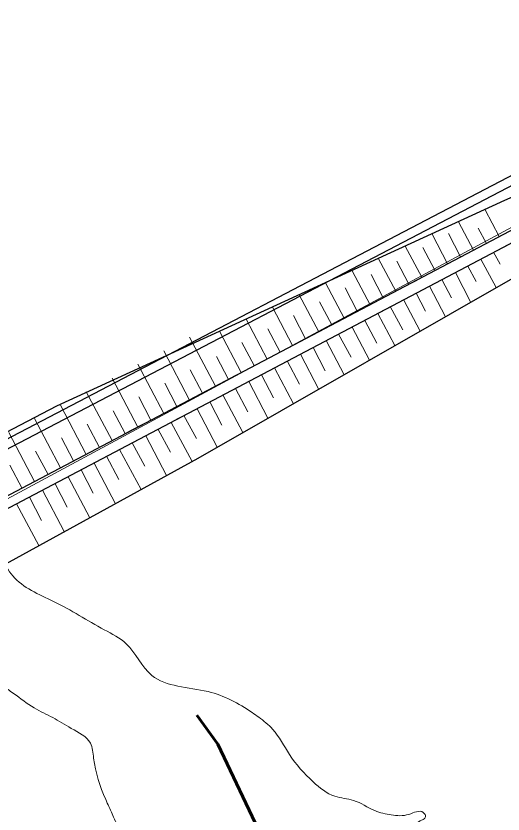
# Model space of a CAD drawing. Extents: x 553962 to 842807, y 8883888 to 9032388.
# Drawn here: x 798974.2 to 799078.9, y 9019998.8 to 9020170.4 of the extents above; entities that cross this region are included whole.
import ezdxf

# ---------------------------------------------------------------- set-up
doc = ezdxf.new("R2010")
doc.units = 0
doc.header["$LTSCALE"] = 200
doc.linetypes.add('LONG_DASH_SHORT_DASH', pattern=[9.9, 6, -1.2, 1.5, -1.2])
doc.layers.add('1', color=7, linetype='Continuous', lineweight=13)

msp = doc.modelspace()

# ---------------------------------------------------------------- linework, layer by layer
at = {"layer": '1', "lineweight": 25}
for p, q in [((799146.4, 9020170.4), (798720.3, 9019947.7)), ((799146.4, 9020170.4), (798720.3, 9019947.7)), ((798721.2, 9019946), (799147.3, 9020168.7)), ((798721.2, 9019946), (799147.3, 9020168.7)), ((799160, 9020166.1), (798747.1, 9019948.4)), ((799160, 9020166.1), (798747.1, 9019948.4)), ((798748.2, 9019946.2), (799161.1, 9020164)), ((798748.2, 9019946.2), (799161.1, 9020164))]:
    msp.add_line(p, q, dxfattribs=at)
at = {"layer": '1'}
for p, q in [((799159.9, 9020167.5), (798754.2, 9019949.2)), ((799159.9, 9020167.5), (798754.2, 9019949.2)), ((799078.1, 9020123), (799075.1, 9020128.7)), ((799078.1, 9020123), (799075.1, 9020128.7)), ((799072.6, 9020120), (799069.4, 9020126.1)), ((799072.6, 9020120), (799069.4, 9020126.1)), ((799075.4, 9020121.5), (799073.6, 9020124.8)), ((799075.4, 9020121.5), (799073.6, 9020124.8)), ((799082.3, 9020125.2), (799076.7, 9020122.2)), ((799082.3, 9020125.2), (799076.7, 9020122.2)), ((799067, 9020117.1), (799063.7, 9020123.5)), ((799067, 9020117.1), (799063.7, 9020123.5)), ((799069.8, 9020118.6), (799067.2, 9020123.6)), ((799069.8, 9020118.6), (799067.2, 9020123.6)), ((799076.7, 9020122.2), (799071.2, 9020119.3)), ((799076.7, 9020122.2), (799071.2, 9020119.3)), ((799075.6, 9020118.9), (799081.1, 9020121.8)), ((799075.6, 9020118.9), (799081.1, 9020121.8)), ((799061.5, 9020114.2), (799057.9, 9020120.9)), ((799061.5, 9020114.2), (799057.9, 9020120.9)), ((799064.3, 9020115.7), (799061.7, 9020120.6)), ((799064.3, 9020115.7), (799061.7, 9020120.6)), ((799076.9, 9020119.6), (799078.3, 9020117)), ((799076.9, 9020119.6), (799078.3, 9020117)), ((799055.9, 9020111.2), (799052.2, 9020118.2)), ((799055.9, 9020111.2), (799052.2, 9020118.2)), ((799071.2, 9020119.3), (799065.6, 9020116.4)), ((799071.2, 9020119.3), (799065.6, 9020116.4)), ((799070, 9020115.9), (799075.6, 9020118.9)), ((799070, 9020115.9), (799075.6, 9020118.9)), ((799074.2, 9020118.1), (799077.5, 9020112)), ((799074.2, 9020118.1), (799077.5, 9020112)), ((799058.7, 9020112.7), (799056.1, 9020117.7)), ((799058.7, 9020112.7), (799056.1, 9020117.7)), ((799065.6, 9020116.4), (799060.1, 9020113.4)), ((799065.6, 9020116.4), (799060.1, 9020113.4)), ((799071.4, 9020116.6), (799073.2, 9020113.3)), ((799071.4, 9020116.6), (799073.2, 9020113.3)), ((799050.4, 9020108.3), (799046.5, 9020115.6)), ((799050.4, 9020108.3), (799046.5, 9020115.6)), ((799053.2, 9020109.8), (799050.6, 9020114.8)), ((799053.2, 9020109.8), (799050.6, 9020114.8)), ((799064.5, 9020113), (799070, 9020115.9)), ((799064.5, 9020113), (799070, 9020115.9)), ((799068.7, 9020115.2), (799072, 9020108.8)), ((799068.7, 9020115.2), (799072, 9020108.8)), ((799044.8, 9020105.4), (799040.8, 9020113)), ((799044.8, 9020105.4), (799040.8, 9020113)), ((799060.1, 9020113.4), (799054.5, 9020110.5)), ((799060.1, 9020113.4), (799054.5, 9020110.5)), ((799058.9, 9020110.1), (799064.5, 9020113)), ((799058.9, 9020110.1), (799064.5, 9020113)), ((799065.8, 9020113.7), (799067.9, 9020109.8)), ((799065.8, 9020113.7), (799067.9, 9020109.8)), ((799047.6, 9020106.9), (799045, 9020111.9)), ((799047.6, 9020106.9), (799045, 9020111.9)), ((799063.1, 9020112.3), (799066.6, 9020105.7)), ((799063.1, 9020112.3), (799066.6, 9020105.7)), ((799039.3, 9020102.5), (799035.1, 9020110.4)), ((799039.3, 9020102.5), (799035.1, 9020110.4)), ((799054.5, 9020110.5), (799049, 9020107.6)), ((799054.5, 9020110.5), (799049, 9020107.6)), ((799053.4, 9020107.2), (799058.9, 9020110.1)), ((799053.4, 9020107.2), (799058.9, 9020110.1)), ((799057.6, 9020109.3), (799061.1, 9020102.6)), ((799057.6, 9020109.3), (799061.1, 9020102.6)), ((799060.3, 9020110.8), (799062.3, 9020106.9)), ((799060.3, 9020110.8), (799062.3, 9020106.9)), ((799033.7, 9020099.5), (799029.4, 9020107.8)), ((799033.7, 9020099.5), (799029.4, 9020107.8)), ((799042.1, 9020104), (799039.5, 9020108.9)), ((799042.1, 9020104), (799039.5, 9020108.9)), ((799049, 9020107.6), (799043.4, 9020104.7)), ((799049, 9020107.6), (799043.4, 9020104.7)), ((799054.7, 9020107.9), (799057.4, 9020102.9)), ((799054.7, 9020107.9), (799057.4, 9020102.9)), ((799036.5, 9020101), (799033.9, 9020106)), ((799036.5, 9020101), (799033.9, 9020106)), ((799047.8, 9020104.2), (799053.4, 9020107.2)), ((799047.8, 9020104.2), (799053.4, 9020107.2)), ((799052, 9020106.4), (799055.7, 9020099.5)), ((799052, 9020106.4), (799055.7, 9020099.5)), ((799028.2, 9020096.6), (799023.7, 9020105.2)), ((799028.2, 9020096.6), (799023.7, 9020105.2)), ((799043.4, 9020104.7), (799037.9, 9020101.7)), ((799043.4, 9020104.7), (799037.9, 9020101.7)), ((799042.3, 9020101.3), (799047.8, 9020104.2)), ((799042.3, 9020101.3), (799047.8, 9020104.2)), ((799049.2, 9020104.9), (799051.8, 9020100)), ((799049.2, 9020104.9), (799051.8, 9020100)), ((799022.6, 9020093.7), (799018, 9020102.6)), ((799022.6, 9020093.7), (799018, 9020102.6)), ((799031, 9020098.1), (799028.4, 9020103.1)), ((799031, 9020098.1), (799028.4, 9020103.1)), ((799046.5, 9020103.5), (799050.2, 9020096.4)), ((799046.5, 9020103.5), (799050.2, 9020096.4)), ((799017.1, 9020090.8), (799011.5, 9020101.3)), ((799017.1, 9020090.8), (799011.5, 9020101.3)), ((799037.9, 9020101.7), (799032.3, 9020098.8)), ((799037.9, 9020101.7), (799032.3, 9020098.8)), ((799036.7, 9020098.4), (799042.3, 9020101.3)), ((799036.7, 9020098.4), (799042.3, 9020101.3)), ((799040.9, 9020100.6), (799044.8, 9020093.2)), ((799040.9, 9020100.6), (799044.8, 9020093.2)), ((799043.6, 9020102), (799046.3, 9020097)), ((799043.6, 9020102), (799046.3, 9020097)), ((799025.4, 9020095.2), (799022.8, 9020100.2)), ((799025.4, 9020095.2), (799022.8, 9020100.2)), ((799038.1, 9020099.1), (799040.7, 9020094.1)), ((799038.1, 9020099.1), (799040.7, 9020094.1)), ((799011.5, 9020087.8), (799006, 9020098.4)), ((799011.5, 9020087.8), (799006, 9020098.4)), ((799019.9, 9020092.2), (799017.3, 9020097.2)), ((799019.9, 9020092.2), (799017.3, 9020097.2)), ((799032.3, 9020098.8), (799026.8, 9020095.9)), ((799032.3, 9020098.8), (799026.8, 9020095.9)), ((799031.2, 9020095.5), (799036.7, 9020098.4)), ((799031.2, 9020095.5), (799036.7, 9020098.4)), ((799035.4, 9020097.7), (799039.3, 9020090.1)), ((799035.4, 9020097.7), (799039.3, 9020090.1)), ((799006, 9020084.9), (799000.4, 9020095.5)), ((799006, 9020084.9), (799000.4, 9020095.5)), ((799026.8, 9020095.9), (799021.2, 9020093)), ((799026.8, 9020095.9), (799021.2, 9020093)), ((799025.6, 9020092.5), (799031.2, 9020095.5)), ((799025.6, 9020092.5), (799031.2, 9020095.5)), ((799032.5, 9020096.2), (799035.2, 9020091.2)), ((799032.5, 9020096.2), (799035.2, 9020091.2)), ((799014.3, 9020089.3), (799011.7, 9020094.3)), ((799014.3, 9020089.3), (799011.7, 9020094.3)), ((799029.8, 9020094.7), (799033.9, 9020087)), ((799029.8, 9020094.7), (799033.9, 9020087)), ((799000.4, 9020082), (798994.9, 9020092.5)), ((799000.4, 9020082), (798994.9, 9020092.5)), ((799021.2, 9020093), (799015.7, 9020090)), ((799021.2, 9020093), (799015.7, 9020090)), ((799020.1, 9020089.6), (799025.6, 9020092.5)), ((799020.1, 9020089.6), (799025.6, 9020092.5)), ((799027, 9020093.2), (799029.6, 9020088.3)), ((799027, 9020093.2), (799029.6, 9020088.3)), ((799008.8, 9020086.4), (799006.2, 9020091.4)), ((799008.8, 9020086.4), (799006.2, 9020091.4)), ((799021.4, 9020090.3), (799024.1, 9020085.3)), ((799021.4, 9020090.3), (799024.1, 9020085.3)), ((799024.3, 9020091.8), (799028.4, 9020083.9)), ((799024.3, 9020091.8), (799028.4, 9020083.9)), ((798994.9, 9020079.1), (798989.3, 9020089.6)), ((798994.9, 9020079.1), (798989.3, 9020089.6)), ((799015.7, 9020090), (799010.1, 9020087.1)), ((799015.7, 9020090), (799010.1, 9020087.1)), ((799014.6, 9020086.7), (799020.1, 9020089.6)), ((799014.6, 9020086.7), (799020.1, 9020089.6)), ((799018.7, 9020088.9), (799023, 9020080.8)), ((799018.7, 9020088.9), (799023, 9020080.8)), ((799003.2, 9020083.5), (799000.6, 9020088.5)), ((799003.2, 9020083.5), (799000.6, 9020088.5)), ((799010.1, 9020087.1), (799004.6, 9020084.2)), ((799010.1, 9020087.1), (799004.6, 9020084.2)), ((799015.9, 9020087.4), (799018.5, 9020082.4)), ((799015.9, 9020087.4), (799018.5, 9020082.4)), ((798989.3, 9020076.1), (798983.8, 9020086.7)), ((798989.3, 9020076.1), (798983.8, 9020086.7)), ((798997.7, 9020080.6), (798995.1, 9020085.5)), ((798997.7, 9020080.6), (798995.1, 9020085.5)), ((799009, 9020083.8), (799014.6, 9020086.7)), ((799009, 9020083.8), (799014.6, 9020086.7)), ((799013.2, 9020085.9), (799017.5, 9020077.7)), ((799013.2, 9020085.9), (799017.5, 9020077.7)), ((798983.8, 9020073.2), (798978.2, 9020083.8)), ((798983.8, 9020073.2), (798978.2, 9020083.8)), ((799004.6, 9020084.2), (798999, 9020081.3)), ((799004.6, 9020084.2), (798999, 9020081.3)), ((799003.5, 9020080.8), (799009, 9020083.8)), ((799003.5, 9020080.8), (799009, 9020083.8)), ((799010.3, 9020084.5), (799013, 9020079.5)), ((799010.3, 9020084.5), (799013, 9020079.5)), ((798992.2, 9020077.6), (798989.5, 9020082.6)), ((798992.2, 9020077.6), (798989.5, 9020082.6)), ((799007.6, 9020083), (799012.1, 9020074.6)), ((799007.6, 9020083), (799012.1, 9020074.6)), ((798978.2, 9020070.3), (798972.7, 9020080.8)), ((798978.2, 9020070.3), (798972.7, 9020080.8)), ((798999, 9020081.3), (798993.5, 9020078.3)), ((798999, 9020081.3), (798993.5, 9020078.3)), ((798997.9, 9020077.9), (799003.5, 9020080.8)), ((798997.9, 9020077.9), (799003.5, 9020080.8)), ((799002.1, 9020080.1), (799006.6, 9020071.6)), ((799002.1, 9020080.1), (799006.6, 9020071.6)), ((799004.8, 9020081.5), (799007.4, 9020076.6)), ((799004.8, 9020081.5), (799007.4, 9020076.6)), ((798986.6, 9020074.7), (798984, 9020079.7)), ((798986.6, 9020074.7), (798984, 9020079.7)), ((798993.5, 9020078.3), (798987.9, 9020075.4)), ((798993.5, 9020078.3), (798987.9, 9020075.4)), ((798999.2, 9020078.6), (799001.9, 9020073.6)), ((798999.2, 9020078.6), (799001.9, 9020073.6)), ((798981.1, 9020071.8), (798978.4, 9020076.8)), ((798981.1, 9020071.8), (798978.4, 9020076.8)), ((798992.3, 9020075), (798997.9, 9020077.9)), ((798992.3, 9020075), (798997.9, 9020077.9)), ((798996.5, 9020077.2), (799001.1, 9020068.6)), ((798996.5, 9020077.2), (799001.1, 9020068.6)), ((798987.9, 9020075.4), (798982.4, 9020072.5)), ((798987.9, 9020075.4), (798982.4, 9020072.5)), ((798986.8, 9020072), (798992.3, 9020075)), ((798986.8, 9020072), (798992.3, 9020075)), ((798993.7, 9020075.7), (798996.3, 9020070.7)), ((798993.7, 9020075.7), (798996.3, 9020070.7)), ((798975.5, 9020068.8), (798972.9, 9020073.8)), ((798975.5, 9020068.8), (798972.9, 9020073.8)), ((798991, 9020074.2), (798995.6, 9020065.5)), ((798991, 9020074.2), (798995.6, 9020065.5)), ((798982.4, 9020072.5), (798976.8, 9020069.6)), ((798982.4, 9020072.5), (798976.8, 9020069.6)), ((798981.2, 9020069.1), (798986.8, 9020072)), ((798981.2, 9020069.1), (798986.8, 9020072)), ((798988.2, 9020072.8), (798990.8, 9020067.8)), ((798988.2, 9020072.8), (798990.8, 9020067.8)), ((798982.6, 9020069.8), (798985.2, 9020064.8)), ((798982.6, 9020069.8), (798985.2, 9020064.8)), ((798985.4, 9020071.3), (798990.1, 9020062.5)), ((798985.4, 9020071.3), (798990.1, 9020062.5)), ((798976.8, 9020069.6), (798971.3, 9020066.6)), ((798976.8, 9020069.6), (798971.3, 9020066.6)), ((798975.7, 9020066.2), (798981.2, 9020069.1)), ((798975.7, 9020066.2), (798981.2, 9020069.1)), ((798979.9, 9020068.4), (798984.6, 9020059.5)), ((798979.9, 9020068.4), (798984.6, 9020059.5)), ((798977.1, 9020066.9), (798979.7, 9020061.9)), ((798977.1, 9020066.9), (798979.7, 9020061.9)), ((798970.2, 9020063.3), (798975.7, 9020066.2)), ((798970.2, 9020063.3), (798975.7, 9020066.2)), ((798974.3, 9020065.5), (798979.1, 9020056.5)), ((798974.3, 9020065.5), (798979.1, 9020056.5))]:
    msp.add_line(p, q, dxfattribs=at)
at = {"layer": '1', "lineweight": 25}
for points in [[(799160, 9020166.1), (799079.3, 9020130.7), (798982.9, 9020086.5), (798951.7, 9020070.2), (798938.1, 9020063.9), (798894.2, 9020037.7), (798854.7, 9020015), (798785.5, 9019976.5), (798747.1, 9019948.4)], [(799160, 9020166.1), (799079.3, 9020130.7), (798982.9, 9020086.5), (798951.7, 9020070.2), (798938.1, 9020063.9), (798894.2, 9020037.7), (798854.7, 9020015), (798785.5, 9019976.5), (798747.1, 9019948.4)], [(798748.2, 9019946.2), (798785.1, 9019955.3), (798864.7, 9019997.9), (798937.9, 9020033.9), (799013.4, 9020075.3), (799085.6, 9020116.6), (799161.1, 9020164)], [(798748.2, 9019946.2), (798785.1, 9019955.3), (798864.7, 9019997.9), (798937.9, 9020033.9), (799013.4, 9020075.3), (799085.6, 9020116.6), (799161.1, 9020164)]]:
    msp.add_lwpolyline(points, dxfattribs=at)
at = {"layer": '1', "linetype": 'LONG_DASH_SHORT_DASH', "lineweight": 60}
msp.add_lwpolyline([(799013.1, 9020020), (799017.6, 9020013.8), (799043.6, 9019959.3), (799060.1, 9019934.3), (799076.4, 9019918.7), (799106.7, 9019894.9), (799123.3, 9019886.2), (799176.5, 9019838.2), (799187.3, 9019825.9), (799204.6, 9019797.6), (799209.8, 9019783.8), (799224.9, 9019710.8), (799224.5, 9019700.7), (799224.3, 9019699.7)], dxfattribs=at)
at = {"layer": '1'}
for points in [[(799073.2, 9019942.6), (799074.4, 9019944.1), (799075.2, 9019947.1), (799074.1, 9019948.8), (799069.4, 9019948.2), (799066.2, 9019952.2), (799061.5, 9019960.1), (799058.2, 9019964.5), (799053.6, 9019971.3), (799052.1, 9019976.3), (799053.1, 9019980.1), (799055.5, 9019980.6), (799056.6, 9019983.1), (799058, 9019986.3), (799058.4, 9019990.6), (799058.4, 9019993.1), (799059.1, 9019994.8), (799061.1, 9019997.3), (799061.8, 9019997.6), (799062.3, 9019998.2), (799061.8, 9019999.1), (799058.7, 9019998.7), (799054.9, 9019998.6), (799051.4, 9019999.5), (799046.8, 9020001.7), (799042.8, 9020002.6), (799038.1, 9020005.7), (799033, 9020011.6), (799029.4, 9020017), (799026.4, 9020019.6), (799025, 9020020.6), (799015.5, 9020025.1), (799003.4, 9020028.6), (798997.9, 9020035.4), (798993.2, 9020038.4), (798982.3, 9020044.5), (798973.5, 9020050), (798972.2, 9020051.8)], [(799073.2, 9019942.6), (799074.4, 9019944.1), (799075.2, 9019947.1), (799074.1, 9019948.8), (799069.4, 9019948.2), (799066.2, 9019952.2), (799061.5, 9019960.1), (799058.2, 9019964.5), (799053.6, 9019971.3), (799052.1, 9019976.3), (799053.1, 9019980.1), (799055.5, 9019980.6), (799056.6, 9019983.1), (799058, 9019986.3), (799058.4, 9019990.6), (799058.4, 9019993.1), (799059.1, 9019994.8), (799061.1, 9019997.3), (799061.8, 9019997.6), (799062.3, 9019998.2), (799061.8, 9019999.1), (799058.7, 9019998.7), (799054.9, 9019998.6), (799051.4, 9019999.5), (799046.8, 9020001.7), (799042.8, 9020002.6), (799038.1, 9020005.7), (799033, 9020011.6), (799029.4, 9020017), (799026.4, 9020019.6), (799025, 9020020.6), (799015.5, 9020025.1), (799003.4, 9020028.6), (798997.9, 9020035.4), (798993.2, 9020038.4), (798982.3, 9020044.5), (798973.5, 9020050), (798972.2, 9020051.8)], [(798937.5, 9020034.6), (798944.8, 9020031.3), (798948.7, 9020030.3), (798953.1, 9020029.7), (798958, 9020030.1), (798961.9, 9020029.7), (798967.1, 9020028.1), (798971, 9020026.4), (798973.7, 9020024.7), (798978.1, 9020021.6), (798982.1, 9020019.5), (798986.1, 9020017.2), (798990.2, 9020014), (798990.9, 9020010.8), (798993.5, 9020001.9), (798994.9, 9019998.8), (798996.3, 9019996), (798999.1, 9019993.3), (799001.1, 9019990.2), (799001.1, 9019988.9), (798999.9, 9019984.6), (799000.2, 9019982.2), (799001.6, 9019980.1), (799004.9, 9019977.7), (799009.3, 9019974.4), (799010.9, 9019968.8), (799011.5, 9019965.4), (799013, 9019961.2), (799015.6, 9019955.8), (799017.9, 9019953.6), (799019.5, 9019948.6), (799021.2, 9019946.3), (799021.3, 9019943.3), (799021, 9019940.3), (799018.8, 9019938.8), (799016.2, 9019937.7), (799015.3, 9019934.8), (799013.1, 9019930.8), (799009.4, 9019932.3), (799006.9, 9019933.3), (799002.1, 9019934.3), (798998.7, 9019936.3), (798997, 9019937.4), (798995.8, 9019940.1), (798995.3, 9019942.3), (798991.8, 9019941.2), (798988, 9019938.7), (798988.8, 9019937.4), (798997.7, 9019930.8), (798999.3, 9019926.4), (798999.4, 9019919.8), (798999.5, 9019915.1), (799000.3, 9019911.2), (799000.5, 9019909.9), (799000.6, 9019907), (798999.2, 9019906), (798994.2, 9019906), (798989.9, 9019907.2), (798983.1, 9019909.2), (798979.8, 9019911.6), (798974.6, 9019915.9), (798970.4, 9019918.1), (798964.4, 9019920.4), (798959.2, 9019923.7), (798954.7, 9019927.4), (798945.1, 9019935), (798936.6, 9019939.9), (798930.9, 9019944.2), (798925.4, 9019946.4), (798920.6, 9019947), (798917.3, 9019947.5), (798914.2, 9019946.5), (798911.8, 9019946.9), (798908.6, 9019947.9), (798906.7, 9019949.4), (798905.7, 9019949.4), (798905.2, 9019948.5), (798905, 9019945.3), (798905.5, 9019943.2), (798909.8, 9019942.2), (798913.1, 9019942.2), (798918, 9019941.6), (798922.4, 9019939.8), (798931.7, 9019932.1), (798933.6, 9019931.1), (798935.4, 9019930.5), (798938, 9019929.7), (798939.8, 9019929.1), (798945, 9019926.5), (798949.7, 9019922.3), (798951, 9019920.2)], [(798937.5, 9020034.6), (798944.8, 9020031.3), (798948.7, 9020030.3), (798953.1, 9020029.7), (798958, 9020030.1), (798961.9, 9020029.7), (798967.1, 9020028.1), (798971, 9020026.4), (798973.7, 9020024.7), (798978.1, 9020021.6), (798982.1, 9020019.5), (798986.1, 9020017.2), (798990.2, 9020014), (798990.9, 9020010.8), (798993.5, 9020001.9), (798994.9, 9019998.8), (798996.3, 9019996), (798999.1, 9019993.3), (799001.1, 9019990.2), (799001.1, 9019988.9), (798999.9, 9019984.6), (799000.2, 9019982.2), (799001.6, 9019980.1), (799004.9, 9019977.7), (799009.3, 9019974.4), (799010.9, 9019968.8), (799011.5, 9019965.4), (799013, 9019961.2), (799015.6, 9019955.8), (799017.9, 9019953.6), (799019.5, 9019948.6), (799021.2, 9019946.3), (799021.3, 9019943.3), (799021, 9019940.3), (799018.8, 9019938.8), (799016.2, 9019937.7), (799015.3, 9019934.8), (799013.1, 9019930.8), (799009.4, 9019932.3), (799006.9, 9019933.3), (799002.1, 9019934.3), (798998.7, 9019936.3), (798997, 9019937.4), (798995.8, 9019940.1), (798995.3, 9019942.3), (798991.8, 9019941.2), (798988, 9019938.7), (798988.8, 9019937.4), (798997.7, 9019930.8), (798999.3, 9019926.4), (798999.4, 9019919.8), (798999.5, 9019915.1), (799000.3, 9019911.2), (799000.5, 9019909.9), (799000.6, 9019907), (798999.2, 9019906), (798994.2, 9019906), (798989.9, 9019907.2), (798983.1, 9019909.2), (798979.8, 9019911.6), (798974.6, 9019915.9), (798970.4, 9019918.1), (798964.4, 9019920.4), (798959.2, 9019923.7), (798954.7, 9019927.4), (798945.1, 9019935), (798936.6, 9019939.9), (798930.9, 9019944.2), (798925.4, 9019946.4), (798920.6, 9019947), (798917.3, 9019947.5), (798914.2, 9019946.5), (798911.8, 9019946.9), (798908.6, 9019947.9), (798906.7, 9019949.4), (798905.7, 9019949.4), (798905.2, 9019948.5), (798905, 9019945.3), (798905.5, 9019943.2), (798909.8, 9019942.2), (798913.1, 9019942.2), (798918, 9019941.6), (798922.4, 9019939.8), (798931.7, 9019932.1), (798933.6, 9019931.1), (798935.4, 9019930.5), (798938, 9019929.7), (798939.8, 9019929.1), (798945, 9019926.5), (798949.7, 9019922.3), (798951, 9019920.2)]]:
    msp.add_spline(points, degree=3, dxfattribs=at)

doc.saveas('drawing.dxf')
